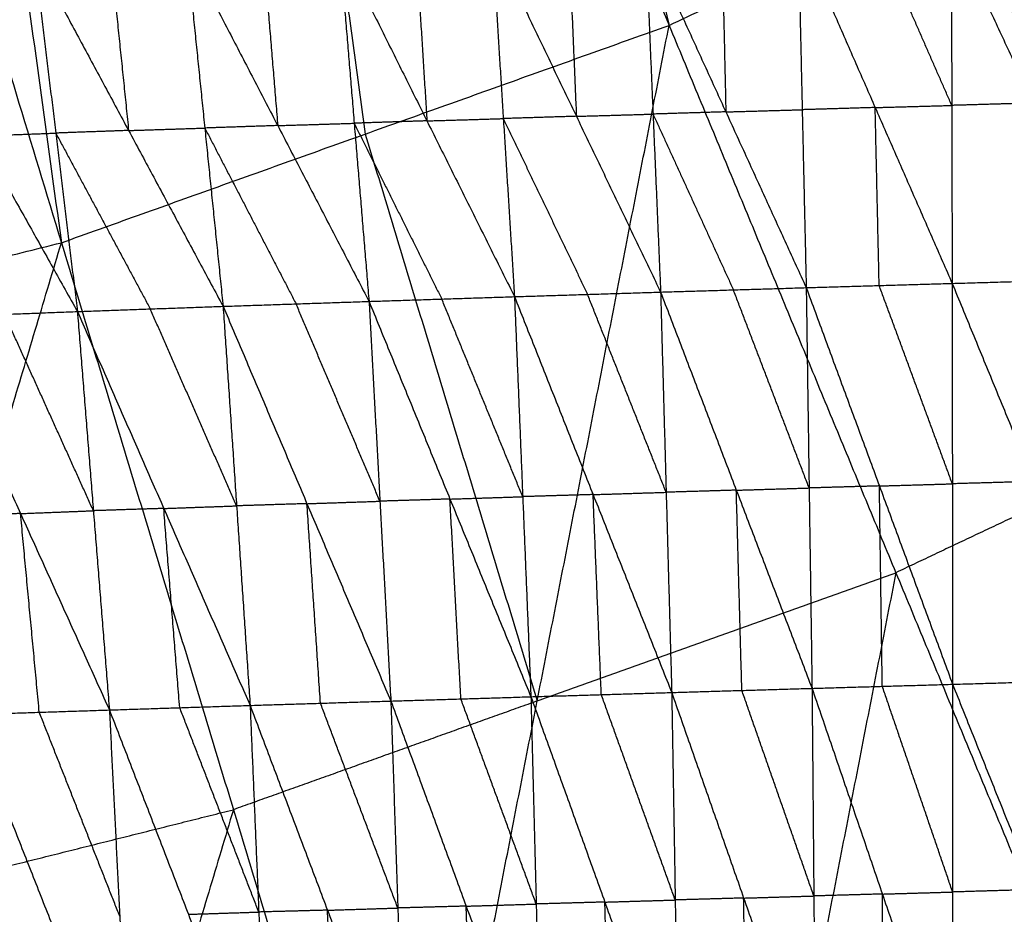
# Model space of a CAD drawing. Header units: millimetres. Extents: x -106 to 110, y -96 to 120.
# Tile 534 of 656: x 14.01 to 20.43, y -33.5 to -27.66. Entities that reach past the tile are written whole.
import ezdxf

# ---------------------------------------------------------------- set-up
doc = ezdxf.new("R2010")
doc.units = ezdxf.units.MM
doc.header["$MEASUREMENT"] = 0
doc.layers.add('Default', color=7, linetype='Continuous', true_color=0x000000)

msp = doc.modelspace()

# ---------------------------------------------------------------- linework, layer by layer
at = {"layer": 'Default'}
for points in [[(14.3842, -11.5522, 3.7488), (16.3143, -19.6253, 3.779), (18.2443, -27.6985, 3.8092)], [(12.0196, -12.6706, 3.7488), (13.149, -20.894, 3.779), (14.2785, -29.1175, 3.8092)], [(12.0196, -12.6706, 3.7488), (15.1319, -20.1845, 3.779), (18.2443, -27.6985, 3.8092)], [(9.5567, -13.5518, 3.7488), (11.9176, -21.3346, 3.779), (14.2785, -29.1175, 3.8092)], [(15.1319, -20.1845, 3.779), (15.6967, -24.2963, 3.7941), (16.2614, -28.408, 3.8092)], [(18.2443, -27.6985, 3.8092), (20.1482, -26.798, 3.8092), (22.052, -25.8976, 3.8092)], [(20.1482, -26.798, 3.8092), (20.8881, -28.5843, 3.8222), (21.628, -30.3707, 3.8351)], [(18.0902, -27.1161, 0.0743), (18.1396, -28.2778, -0.8788), (18.189, -29.4395, -1.8318)], [(18.0902, -27.1161, 0.0743), (18.6148, -28.2634, -0.8763), (19.1393, -29.4106, -1.827)], [(18.5886, -27.1019, 0.0752), (18.6017, -27.6826, -0.4006), (18.6148, -28.2634, -0.8763)], [(19.0869, -27.0877, 0.0762), (19.1131, -28.2492, -0.8754), (19.1393, -29.4106, -1.827)], [(19.0869, -27.0877, 0.0762), (19.5893, -28.2352, -0.8732), (20.0917, -29.3827, -1.8227)], [(20.0892, -28.2211, -0.8722), (19.8379, -27.6473, -0.3974), (19.5867, -27.0736, 0.0773)], [(20.0866, -27.0595, 0.0783), (20.0892, -28.2211, -0.8722), (20.0917, -29.3827, -1.8227)], [(20.0866, -27.0595, 0.0783), (20.6195, -28.2059, -0.8706), (21.1525, -29.3524, -1.8195)], [(16.0926, -27.1747, 0.0707), (16.1893, -28.3375, -0.8843), (16.2861, -29.5004, -1.8393)], [(16.0926, -27.1747, 0.0707), (16.664, -28.3221, -0.8827), (17.2354, -29.4694, -1.8362)], [(16.5911, -27.1599, 0.0716), (16.6275, -27.741, -0.4056), (16.664, -28.3221, -0.8827)], [(17.0896, -27.1451, 0.0724), (17.1625, -28.3072, -0.8819), (17.2354, -29.4694, -1.8362)], [(17.0896, -27.1451, 0.0724), (17.6393, -28.2923, -0.8797), (18.189, -29.4395, -1.8318)], [(17.5899, -27.1306, 0.0733), (17.6146, -27.7114, -0.4032), (17.6393, -28.2923, -0.8797)], [(14.1002, -27.2372, 0.0678), (14.2416, -28.4018, -0.8848), (14.383, -29.5664, -1.8375)], [(14.1002, -27.2372, 0.0678), (14.717, -28.3849, -0.8861), (15.3338, -29.5325, -1.84)], [(14.5975, -27.2212, 0.0685), (14.6572, -27.8031, -0.4088), (14.717, -28.3849, -0.8861)], [(15.0948, -27.2053, 0.0692), (15.2143, -28.3689, -0.8854), (15.3338, -29.5325, -1.84)], [(15.0948, -27.2053, 0.0692), (15.6904, -28.3528, -0.885), (16.2861, -29.5004, -1.8393)], [(15.5937, -27.19, 0.07), (15.6421, -27.7714, -0.4075), (15.6904, -28.3528, -0.885)], [(13.1007, -27.2747, 0.0665), (13.7418, -28.4205, -0.8855), (14.383, -29.5664, -1.8375)], [(14.2785, -29.1175, 3.8092), (16.2614, -28.408, 3.8092), (18.2443, -27.6985, 3.8092)], [(16.5235, -36.5184, 3.8611), (17.3839, -32.1085, 3.8351), (18.2443, -27.6985, 3.8092)], [(18.2443, -27.6985, 3.8092), (19.7242, -31.2711, 3.8351), (21.204, -34.8437, 3.8611)], [(20.6195, -28.2059, -0.8706), (20.3543, -28.2135, -0.8714), (20.0892, -28.2211, -0.8722)], [(18.6148, -28.2634, -0.8763), (18.3772, -28.2706, -0.8776), (18.1396, -28.2778, -0.8788)], [(18.6148, -28.2634, -0.8763), (18.8639, -28.2563, -0.8759), (19.1131, -28.2492, -0.8754)], [(19.5893, -28.2352, -0.8732), (19.3512, -28.2422, -0.8743), (19.1131, -28.2492, -0.8754)], [(19.5893, -28.2352, -0.8732), (19.8392, -28.2281, -0.8727), (20.0892, -28.2211, -0.8722)], [(19.6155, -29.3967, -1.8248), (19.6024, -28.8159, -1.349), (19.5893, -28.2352, -0.8732)], [(16.664, -28.3221, -0.8827), (16.4267, -28.3298, -0.8835), (16.1893, -28.3375, -0.8843)], [(16.664, -28.3221, -0.8827), (16.9132, -28.3147, -0.8823), (17.1625, -28.3072, -0.8819)], [(17.6393, -28.2923, -0.8797), (17.4009, -28.2998, -0.8808), (17.1625, -28.3072, -0.8819)], [(17.1625, -28.3072, -0.8819), (17.4373, -28.8809, -1.3579), (17.7122, -29.4545, -1.834)], [(17.6393, -28.2923, -0.8797), (17.8894, -28.285, -0.8792), (18.1396, -28.2778, -0.8788)], [(18.1396, -28.2778, -0.8788), (18.4019, -28.8514, -1.3541), (18.6641, -29.4251, -1.8294)], [(14.717, -28.3849, -0.8861), (14.4793, -28.3933, -0.8855), (14.2416, -28.4018, -0.8848)], [(14.717, -28.3849, -0.8861), (14.9656, -28.3769, -0.8858), (15.2143, -28.3689, -0.8854)], [(15.6904, -28.3528, -0.885), (15.4524, -28.3609, -0.8852), (15.2143, -28.3689, -0.8854)], [(15.2143, -28.3689, -0.8854), (15.5121, -28.9427, -1.3625), (15.8099, -29.5164, -1.8396)], [(15.6904, -28.3528, -0.885), (15.9399, -28.3452, -0.8847), (16.1893, -28.3375, -0.8843)], [(16.1893, -28.3375, -0.8843), (16.475, -28.9112, -1.361), (16.7608, -29.4849, -1.8377)], [(13.7418, -28.4205, -0.8855), (13.9917, -28.4112, -0.8852), (14.2416, -28.4018, -0.8848)], [(14.2416, -28.4018, -0.8848), (14.55, -28.9756, -1.3618), (14.8584, -29.5494, -1.8387)], [(16.2614, -28.408, 3.8092), (16.8227, -30.2582, 3.8222), (17.3839, -32.1085, 3.8351)], [(10.1926, -30.1409, 3.8092), (12.2356, -29.6292, 3.8092), (14.2785, -29.1175, 3.8092)], [(11.7015, -37.7263, 3.8611), (12.99, -33.4219, 3.8351), (14.2785, -29.1175, 3.8092)], [(14.2785, -29.1175, 3.8092), (15.401, -32.818, 3.8351), (16.5235, -36.5184, 3.8611)], [(20.0917, -29.3827, -1.8227), (20.6221, -29.3676, -1.8211), (21.1525, -29.3524, -1.8195)], [(18.189, -29.4395, -1.8318), (18.6641, -29.4251, -1.8294), (19.1393, -29.4106, -1.827)], [(19.1582, -30.7183, -2.3203), (18.9112, -30.0717, -2.0748), (18.6641, -29.4251, -1.8294)], [(19.1393, -29.4106, -1.827), (19.6155, -29.3967, -1.8248), (20.0917, -29.3827, -1.8227)], [(19.1393, -29.4106, -1.827), (19.1582, -30.7183, -2.3203), (19.1772, -32.026, -2.8136)], [(19.1393, -29.4106, -1.827), (19.6169, -30.705, -2.3168), (20.0945, -31.9994, -2.8067)], [(20.0931, -30.691, -2.3147), (19.8543, -30.0439, -2.0698), (19.6155, -29.3967, -1.8248)], [(20.0917, -29.3827, -1.8227), (20.0931, -30.691, -2.3147), (20.0945, -31.9994, -2.8067)], [(20.0917, -29.3827, -1.8227), (20.6234, -30.6757, -2.3127), (21.1551, -31.9688, -2.8027)], [(16.2861, -29.5004, -1.8393), (16.7608, -29.4849, -1.8377), (17.2354, -29.4694, -1.8362)], [(17.2891, -30.7751, -2.3336), (17.0249, -30.13, -2.0857), (16.7608, -29.4849, -1.8377)], [(17.2354, -29.4694, -1.8362), (17.7122, -29.4545, -1.834), (18.189, -29.4395, -1.8318)], [(17.2354, -29.4694, -1.8362), (17.2891, -30.7751, -2.3336), (17.3427, -32.0808, -2.831)], [(17.2354, -29.4694, -1.8362), (17.7484, -30.7613, -2.3292), (18.2614, -32.0531, -2.8222)], [(18.2252, -30.7463, -2.327), (17.9687, -30.1004, -2.0805), (17.7122, -29.4545, -1.834)], [(18.189, -29.4395, -1.8318), (18.2252, -30.7463, -2.327), (18.2614, -32.0531, -2.8222)], [(18.189, -29.4395, -1.8318), (18.6831, -30.7327, -2.3227), (19.1772, -32.026, -2.8136)], [(14.383, -29.5664, -1.8375), (14.8584, -29.5494, -1.8387), (15.3338, -29.5325, -1.84)], [(15.4219, -30.835, -2.3414), (15.1401, -30.1922, -2.0901), (14.8584, -29.5494, -1.8387)], [(15.3338, -29.5325, -1.84), (15.8099, -29.5164, -1.8396), (16.2861, -29.5004, -1.8393)], [(15.3338, -29.5325, -1.84), (15.4219, -30.835, -2.3414), (15.51, -32.1374, -2.8427)], [(15.3338, -29.5325, -1.84), (15.8812, -30.8207, -2.3392), (16.4285, -32.1088, -2.8383)], [(16.3573, -30.8046, -2.3388), (16.0836, -30.1605, -2.0892), (15.8099, -29.5164, -1.8396)], [(16.2861, -29.5004, -1.8393), (16.3573, -30.8046, -2.3388), (16.4285, -32.1088, -2.8383)], [(16.2861, -29.5004, -1.8393), (16.8144, -30.7906, -2.3351), (17.3427, -32.0808, -2.831)], [(13.4321, -29.6033, -1.8304), (13.9075, -29.5848, -1.8339), (14.383, -29.5664, -1.8375)], [(13.4321, -29.6033, -1.8304), (14.0119, -30.8852, -2.3364), (14.5918, -32.1671, -2.8425)], [(14.4874, -30.8667, -2.34), (14.1975, -30.2258, -2.087), (13.9075, -29.5848, -1.8339)], [(14.383, -29.5664, -1.8375), (14.4874, -30.8667, -2.34), (14.5918, -32.1671, -2.8425)], [(14.383, -29.5664, -1.8375), (14.9465, -30.8519, -2.3401), (15.51, -32.1374, -2.8427)], [(21.628, -30.3707, 3.8351), (20.6761, -30.8209, 3.8351), (19.7242, -31.2711, 3.8351)], [(19.6169, -30.705, -2.3168), (19.3876, -30.7117, -2.3185), (19.1582, -30.7183, -2.3203)], [(19.6169, -30.705, -2.3168), (19.855, -30.698, -2.3158), (20.0931, -30.691, -2.3147)], [(19.6358, -32.0127, -2.8101), (19.6264, -31.3588, -2.5635), (19.6169, -30.705, -2.3168)], [(20.6234, -30.6757, -2.3127), (20.3583, -30.6834, -2.3137), (20.0931, -30.691, -2.3147)], [(16.8144, -30.7906, -2.3351), (17.0517, -30.7828, -2.3344), (17.2891, -30.7751, -2.3336)], [(17.7484, -30.7613, -2.3292), (17.5187, -30.7682, -2.3314), (17.2891, -30.7751, -2.3336)], [(17.7484, -30.7613, -2.3292), (17.9868, -30.7538, -2.3281), (18.2252, -30.7463, -2.327)], [(17.802, -32.0669, -2.8266), (17.7752, -31.4141, -2.5779), (17.7484, -30.7613, -2.3292)], [(18.6831, -30.7327, -2.3227), (18.4541, -30.7395, -2.3248), (18.2252, -30.7463, -2.327)], [(18.6831, -30.7327, -2.3227), (18.9207, -30.7255, -2.3215), (19.1582, -30.7183, -2.3203)], [(18.7193, -32.0395, -2.8179), (18.7012, -31.3861, -2.5703), (18.6831, -30.7327, -2.3227)], [(14.9465, -30.8519, -2.3401), (15.1842, -30.8434, -2.3407), (15.4219, -30.835, -2.3414)], [(15.8812, -30.8207, -2.3392), (15.6515, -30.8278, -2.3403), (15.4219, -30.835, -2.3414)], [(15.8812, -30.8207, -2.3392), (16.1192, -30.8126, -2.339), (16.3573, -30.8046, -2.3388)], [(15.9693, -32.1231, -2.8405), (15.9252, -31.4719, -2.5898), (15.8812, -30.8207, -2.3392)], [(16.8144, -30.7906, -2.3351), (16.5859, -30.7976, -2.337), (16.3573, -30.8046, -2.3388)], [(16.8856, -32.0948, -2.8346), (16.85, -31.4427, -2.5849), (16.8144, -30.7906, -2.3351)], [(14.0119, -30.8852, -2.3364), (13.7832, -30.8927, -2.3347), (13.5544, -30.9003, -2.333)], [(14.0119, -30.8852, -2.3364), (14.2497, -30.876, -2.3382), (14.4874, -30.8667, -2.34)], [(14.1342, -32.1821, -2.8391), (14.0731, -31.5337, -2.5878), (14.0119, -30.8852, -2.3364)], [(14.9465, -30.8519, -2.3401), (14.7169, -30.8593, -2.34), (14.4874, -30.8667, -2.34)], [(15.0509, -32.1522, -2.8426), (14.9987, -31.502, -2.5913), (14.9465, -30.8519, -2.3401)], [(17.3839, -32.1085, 3.8351), (18.554, -31.6898, 3.8351), (19.7242, -31.2711, 3.8351)], [(19.7242, -31.2711, 3.8351), (19.294, -33.4761, 3.8481), (18.8638, -35.6811, 3.8611)], [(19.1772, -32.026, -2.8136), (19.6358, -32.0127, -2.8101), (20.0945, -31.9994, -2.8067)], [(20.0945, -31.9994, -2.8067), (20.6248, -31.9841, -2.8047), (21.1551, -31.9688, -2.8027)], [(20.0945, -31.9994, -2.8067), (20.0948, -33.3554, -2.9106), (20.0952, -34.7114, -3.0145)], [(20.0945, -31.9994, -2.8067), (20.6312, -33.3397, -2.9082), (21.168, -34.6801, -3.0097)], [(17.3427, -32.0808, -2.831), (17.802, -32.0669, -2.8266), (18.2614, -32.0531, -2.8222)], [(18.2614, -32.0531, -2.8222), (18.7193, -32.0395, -2.8179), (19.1772, -32.026, -2.8136)], [(18.2614, -32.0531, -2.8222), (18.2844, -33.4074, -2.9281), (18.3074, -34.7617, -3.0341)], [(18.2614, -32.0531, -2.8222), (18.731, -33.3949, -2.9226), (19.2007, -34.7366, -3.023)], [(19.189, -33.3813, -2.9183), (18.9541, -32.7104, -2.8681), (18.7193, -32.0395, -2.8179)], [(19.1772, -32.026, -2.8136), (19.189, -33.3813, -2.9183), (19.2007, -34.7366, -3.023)], [(19.1772, -32.026, -2.8136), (19.6362, -33.3687, -2.914), (20.0952, -34.7114, -3.0145)], [(20.0948, -33.3554, -2.9106), (19.8653, -32.684, -2.8604), (19.6358, -32.0127, -2.8101)], [(17.3839, -32.1085, 3.8351), (16.3925, -32.4632, 3.8351), (15.401, -32.818, 3.8351)], [(15.51, -32.1374, -2.8427), (15.9693, -32.1231, -2.8405), (16.4285, -32.1088, -2.8383)], [(16.4741, -33.4599, -2.9476), (16.2217, -32.7915, -2.894), (15.9693, -32.1231, -2.8405)], [(16.4285, -32.1088, -2.8383), (16.8856, -32.0948, -2.8346), (17.3427, -32.0808, -2.831)], [(16.4285, -32.1088, -2.8383), (16.4741, -33.4599, -2.9476), (16.5198, -34.8109, -3.0568)], [(16.4285, -32.1088, -2.8383), (16.92, -33.4477, -2.9422), (17.4114, -34.7866, -3.046)], [(17.3771, -33.4337, -2.9385), (17.1313, -32.7642, -2.8866), (16.8856, -32.0948, -2.8346)], [(17.3427, -32.0808, -2.831), (17.3771, -33.4337, -2.9385), (17.4114, -34.7866, -3.046)], [(17.3427, -32.0808, -2.831), (17.8251, -33.4212, -2.9326), (18.3074, -34.7617, -3.0341)], [(18.2844, -33.4074, -2.9281), (18.0432, -32.7372, -2.8774), (17.802, -32.0669, -2.8266)], [(13.6767, -32.1972, -2.8357), (14.1342, -32.1821, -2.8391), (14.5918, -32.1671, -2.8425)], [(14.6591, -33.513, -2.9552), (14.3967, -32.8476, -2.8972), (14.1342, -32.1821, -2.8391)], [(14.5918, -32.1671, -2.8425), (15.0509, -32.1522, -2.8426), (15.51, -32.1374, -2.8427)], [(14.5918, -32.1671, -2.8425), (14.6591, -33.513, -2.9552), (14.7264, -34.859, -3.068)], [(14.5918, -32.1671, -2.8425), (15.1075, -33.501, -2.9536), (15.6232, -34.8349, -3.0648)], [(15.5666, -33.4861, -2.9537), (15.3087, -32.8192, -2.8982), (15.0509, -32.1522, -2.8426)], [(15.51, -32.1374, -2.8427), (15.5666, -33.4861, -2.9537), (15.6232, -34.8349, -3.0648)], [(15.51, -32.1374, -2.8427), (16.0149, -33.4742, -2.9498), (16.5198, -34.8109, -3.0568)], [(13.6767, -32.1972, -2.8357), (14.2015, -33.5281, -2.9518), (14.7264, -34.859, -3.068)], [(12.99, -33.4219, 3.8351), (14.1955, -33.1199, 3.8351), (15.401, -32.818, 3.8351)], [(15.401, -32.818, 3.8351), (14.7567, -34.9702, 3.8481), (14.1125, -37.1224, 3.8611)], [(20.6312, -33.3397, -2.9082), (20.363, -33.3476, -2.9094), (20.0948, -33.3554, -2.9106)], [(17.8251, -33.4212, -2.9326), (18.0547, -33.4143, -2.9304), (18.2844, -33.4074, -2.9281)], [(18.731, -33.3949, -2.9226), (18.5077, -33.4011, -2.9254), (18.2844, -33.4074, -2.9281)], [(18.731, -33.3949, -2.9226), (18.96, -33.3881, -2.9205), (19.189, -33.3813, -2.9183)], [(18.7541, -34.7492, -3.0286), (18.7426, -34.072, -2.9756), (18.731, -33.3949, -2.9226)], [(19.6362, -33.3687, -2.914), (19.4126, -33.375, -2.9162), (19.189, -33.3813, -2.9183)], [(19.6362, -33.3687, -2.914), (19.8655, -33.362, -2.9123), (20.0948, -33.3554, -2.9106)], [(19.6479, -34.724, -3.0188), (19.6421, -34.0464, -2.9664), (19.6362, -33.3687, -2.914)], [(16.0149, -33.4742, -2.9498), (15.7907, -33.4802, -2.9518), (15.5666, -33.4861, -2.9537)], [(16.0149, -33.4742, -2.9498), (16.2445, -33.467, -2.9487), (16.4741, -33.4599, -2.9476)], [(16.0715, -34.8229, -3.0608), (16.0432, -34.1485, -3.0053), (16.0149, -33.4742, -2.9498)], [(16.92, -33.4477, -2.9422), (16.6971, -33.4538, -2.9449), (16.4741, -33.4599, -2.9476)], [(16.92, -33.4477, -2.9422), (17.1485, -33.4407, -2.9403), (17.3771, -33.4337, -2.9385)], [(16.9656, -34.7988, -3.0514), (16.9428, -34.1232, -2.9968), (16.92, -33.4477, -2.9422)], [(17.8251, -33.4212, -2.9326), (17.6011, -33.4275, -2.9355), (17.3771, -33.4337, -2.9385)], [(17.8594, -34.7741, -3.0401), (17.8423, -34.0977, -2.9863), (17.8251, -33.4212, -2.9326)], [(15.1075, -33.501, -2.9536), (15.3371, -33.4936, -2.9537), (15.5666, -33.4861, -2.9537)]]:
    msp.add_open_spline(points, degree=2, dxfattribs=at)

doc.saveas('drawing.dxf')
